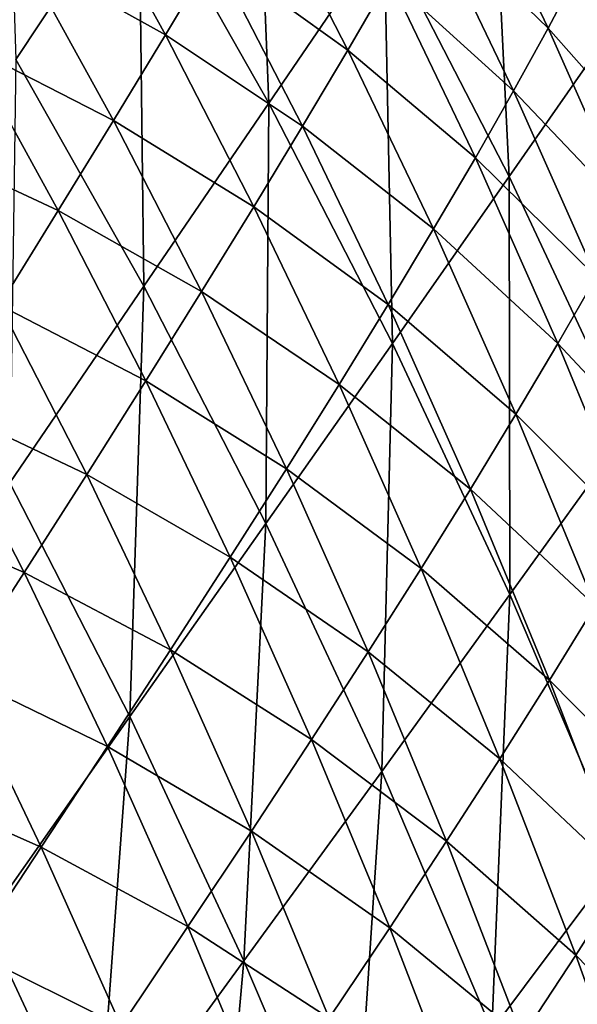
# Model space of a CAD drawing. Header units: millimetres. Extents: x -300 to 300, y -500 to 500.
# Tile 942 of 988: x 216 to 236, y 331 to 366. Entities that reach past the tile are written whole.
import ezdxf

# ---------------------------------------------------------------- set-up
doc = ezdxf.new("R2010")
doc.units = ezdxf.units.MM
doc.header["$LTSCALE"] = 81.481481
doc.layers.add('19', color=7, linetype='CONTINUOUS')
doc.layers.add('21', color=7, linetype='CONTINUOUS')

msp = doc.modelspace()

# ---------------------------------------------------------------- linework, layer by layer
at = {"layer": '19', "color": 7, "linetype": 'CONTINUOUS'}
for points in [[(237.594, 366.135, 33.118), (236.493, 379.847, 29.207), (233.101, 374.839, 33.277), (237.594, 366.135, 33.118)], [(220.623, 371.454, 40.896), (215.782, 379.236, 41.081), (216.248, 364.848, 44.283), (220.623, 371.454, 40.896)], [(225.24, 363.297, 40.712), (224.671, 377.558, 37.283), (220.623, 371.454, 40.896), (225.24, 363.297, 40.712)], [(229.346, 369.318, 37.11), (224.671, 377.558, 37.283), (225.24, 363.297, 40.712), (229.346, 369.318, 37.11)], [(233.796, 360.688, 36.937), (233.101, 374.839, 33.277), (229.346, 369.318, 37.11), (233.796, 360.688, 36.937)], [(237.594, 366.135, 33.118), (233.101, 374.839, 33.277), (233.796, 360.688, 36.937), (237.594, 366.135, 33.118)], [(220.799, 356.789, 44.09), (220.623, 371.454, 40.896), (216.248, 364.848, 44.283), (220.799, 356.789, 44.09)], [(225.24, 363.297, 40.712), (220.623, 371.454, 40.896), (220.799, 356.789, 44.09), (225.24, 363.297, 40.712)], [(229.639, 354.758, 40.528), (229.346, 369.318, 37.11), (225.24, 363.297, 40.712), (229.639, 354.758, 40.528)], [(233.796, 360.688, 36.937), (229.346, 369.318, 37.11), (229.639, 354.758, 40.528), (233.796, 360.688, 36.937)], [(238.027, 351.663, 36.765), (237.594, 366.135, 33.118), (233.796, 360.688, 36.937), (238.027, 351.663, 36.765)], [(220.799, 356.789, 44.09), (216.248, 364.848, 44.283), (216.036, 349.807, 47.252), (220.799, 356.789, 44.09)], [(225.136, 348.357, 43.898), (225.24, 363.297, 40.712), (220.799, 356.789, 44.09), (225.136, 348.357, 43.898)], [(229.639, 354.758, 40.528), (225.24, 363.297, 40.712), (225.136, 348.357, 43.898), (229.639, 354.758, 40.528)], [(233.821, 345.832, 40.345), (233.796, 360.688, 36.937), (229.639, 354.758, 40.528), (233.821, 345.832, 40.345)], [(238.027, 351.663, 36.765), (233.796, 360.688, 36.937), (233.821, 345.832, 40.345), (238.027, 351.663, 36.765)], [(220.301, 341.496, 47.053), (220.799, 356.789, 44.09), (216.036, 349.807, 47.252), (220.301, 341.496, 47.053)], [(225.136, 348.357, 43.898), (220.799, 356.789, 44.09), (220.301, 341.496, 47.053), (225.136, 348.357, 43.898)], [(229.261, 339.546, 43.706), (229.639, 354.758, 40.528), (225.136, 348.357, 43.898), (229.261, 339.546, 43.706)], [(233.821, 345.832, 40.345), (229.639, 354.758, 40.528), (229.261, 339.546, 43.706), (233.821, 345.832, 40.345)], [(237.791, 336.513, 40.164), (238.027, 351.663, 36.765), (233.821, 345.832, 40.345), (237.791, 336.513, 40.164)], [(220.301, 341.496, 47.053), (216.036, 349.807, 47.252), (215.15, 334.19, 50.002), (220.301, 341.496, 47.053)], [(224.361, 332.817, 46.856), (225.136, 348.357, 43.898), (220.301, 341.496, 47.053), (224.361, 332.817, 46.856)], [(229.261, 339.546, 43.706), (225.136, 348.357, 43.898), (224.361, 332.817, 46.856), (229.261, 339.546, 43.706)], [(233.179, 330.351, 43.517), (233.821, 345.832, 40.345), (229.261, 339.546, 43.706), (233.179, 330.351, 43.517)], [(237.791, 336.513, 40.164), (233.821, 345.832, 40.345), (233.179, 330.351, 43.517), (237.791, 336.513, 40.164)], [(219.135, 325.657, 49.8), (220.301, 341.496, 47.053), (215.15, 334.19, 50.002), (219.135, 325.657, 49.8)], [(224.361, 332.817, 46.856), (220.301, 341.496, 47.053), (219.135, 325.657, 49.8), (224.361, 332.817, 46.856)], [(228.217, 323.763, 46.66), (229.261, 339.546, 43.706), (224.361, 332.817, 46.856), (228.217, 323.763, 46.66)], [(233.179, 330.351, 43.517), (229.261, 339.546, 43.706), (228.217, 323.763, 46.66), (233.179, 330.351, 43.517)], [(236.892, 320.767, 43.329), (237.791, 336.513, 40.164), (233.179, 330.351, 43.517), (236.892, 320.767, 43.329)], [(219.135, 325.657, 49.8), (215.15, 334.19, 50.002), (213.598, 318.078, 52.546), (219.135, 325.657, 49.8)], [(222.922, 316.759, 49.6), (224.361, 332.817, 46.856), (219.135, 325.657, 49.8), (222.922, 316.759, 49.6)], [(228.217, 323.763, 46.66), (224.361, 332.817, 46.856), (222.922, 316.759, 49.6), (228.217, 323.763, 46.66)]]:
    msp.add_3dface(points, dxfattribs=at)
at = {"layer": '21', "color": 7, "linetype": 'CONTINUOUS'}
for points in [[(235.176, 365.966, 15.612), (230.894, 370.125, 17.491), (232.12, 372.352, 15.641), (235.176, 365.966, 15.612)], [(235.176, 365.966, 15.612), (232.12, 372.352, 15.641), (236.277, 368.034, 13.76), (235.176, 365.966, 15.612)], [(221.572, 365.728, 24.752), (216.481, 368.56, 26.577), (218.314, 371.624, 24.841), (221.572, 365.728, 24.752)], [(221.572, 365.728, 24.752), (218.314, 371.624, 24.841), (223.295, 368.61, 22.99), (221.572, 365.728, 24.752)], [(228.058, 365.189, 21.131), (223.295, 368.61, 22.99), (224.896, 371.331, 21.198), (228.058, 365.189, 21.131)], [(228.058, 365.189, 21.131), (224.896, 371.331, 21.198), (229.539, 367.737, 19.322), (228.058, 365.189, 21.131)], [(214.529, 365.333, 28.275), (211.187, 370.979, 28.381), (216.481, 368.56, 26.577), (214.529, 365.333, 28.275)], [(233.949, 363.742, 17.45), (229.539, 367.737, 19.322), (230.894, 370.125, 17.491), (233.949, 363.742, 17.45)], [(233.949, 363.742, 17.45), (230.894, 370.125, 17.491), (235.176, 365.966, 15.612), (233.949, 363.742, 17.45)], [(219.725, 362.685, 26.481), (214.529, 365.333, 28.275), (216.481, 368.56, 26.577), (219.725, 362.685, 26.481)], [(219.725, 362.685, 26.481), (216.481, 368.56, 26.577), (221.572, 365.728, 24.752), (219.725, 362.685, 26.481)], [(226.449, 362.483, 22.913), (221.572, 365.728, 24.752), (223.295, 368.61, 22.99), (226.449, 362.483, 22.913)], [(226.449, 362.483, 22.913), (223.295, 368.61, 22.99), (228.058, 365.189, 21.131), (226.449, 362.483, 22.913)], [(239.217, 361.416, 13.75), (235.176, 365.966, 15.612), (236.277, 368.034, 13.76), (239.217, 361.416, 13.75)], [(232.591, 361.362, 19.269), (228.058, 365.189, 21.131), (229.539, 367.737, 19.322), (232.591, 361.362, 19.269)], [(232.591, 361.362, 19.269), (229.539, 367.737, 19.322), (233.949, 363.742, 17.45), (232.591, 361.362, 19.269)], [(238.117, 359.349, 15.588), (233.949, 363.742, 17.45), (235.176, 365.966, 15.612), (238.117, 359.349, 15.588)], [(238.117, 359.349, 15.588), (235.176, 365.966, 15.612), (239.217, 361.416, 13.75), (238.117, 359.349, 15.588)], [(224.714, 359.62, 24.666), (219.725, 362.685, 26.481), (221.572, 365.728, 24.752), (224.714, 359.62, 24.666)], [(224.714, 359.62, 24.666), (221.572, 365.728, 24.752), (226.449, 362.483, 22.913), (224.714, 359.62, 24.666)], [(217.757, 359.483, 28.172), (212.462, 361.945, 29.933), (214.529, 365.333, 28.275), (217.757, 359.483, 28.172)], [(217.757, 359.483, 28.172), (214.529, 365.333, 28.275), (219.725, 362.685, 26.481), (217.757, 359.483, 28.172)], [(231.104, 358.828, 21.066), (226.449, 362.483, 22.913), (228.058, 365.189, 21.131), (231.104, 358.828, 21.066)], [(231.104, 358.828, 21.066), (228.058, 365.189, 21.131), (232.591, 361.362, 19.269), (231.104, 358.828, 21.066)], [(236.889, 357.131, 17.412), (232.591, 361.362, 19.269), (233.949, 363.742, 17.45), (236.889, 357.131, 17.412)], [(236.889, 357.131, 17.412), (233.949, 363.742, 17.45), (238.117, 359.349, 15.588), (236.889, 357.131, 17.412)], [(222.854, 356.6, 26.386), (217.757, 359.483, 28.172), (219.725, 362.685, 26.481), (222.854, 356.6, 26.386)], [(222.854, 356.6, 26.386), (219.725, 362.685, 26.481), (224.714, 359.62, 24.666), (222.854, 356.6, 26.386)], [(229.487, 356.139, 22.838), (224.714, 359.62, 24.666), (226.449, 362.483, 22.913), (229.487, 356.139, 22.838)], [(229.487, 356.139, 22.838), (226.449, 362.483, 22.913), (231.104, 358.828, 21.066), (229.487, 356.139, 22.838)], [(215.67, 356.124, 29.823), (212.462, 361.945, 29.933), (217.757, 359.483, 28.172), (215.67, 356.124, 29.823)], [(235.528, 354.762, 19.219), (231.104, 358.828, 21.066), (232.591, 361.362, 19.269), (235.528, 354.762, 19.219)], [(235.528, 354.762, 19.219), (232.591, 361.362, 19.269), (236.889, 357.131, 17.412), (235.528, 354.762, 19.219)], [(220.871, 353.426, 28.07), (215.67, 356.124, 29.823), (217.757, 359.483, 28.172), (220.871, 353.426, 28.07)], [(220.871, 353.426, 28.07), (217.757, 359.483, 28.172), (222.854, 356.6, 26.386), (220.871, 353.426, 28.07)], [(227.743, 353.297, 24.582), (222.854, 356.6, 26.386), (224.714, 359.62, 24.666), (227.743, 353.297, 24.582)], [(227.743, 353.297, 24.582), (224.714, 359.62, 24.666), (229.487, 356.139, 22.838), (227.743, 353.297, 24.582)], [(234.036, 352.243, 21.005), (229.487, 356.139, 22.838), (231.104, 358.828, 21.066), (234.036, 352.243, 21.005)], [(234.036, 352.243, 21.005), (231.104, 358.828, 21.066), (235.528, 354.762, 19.219), (234.036, 352.243, 21.005)], [(239.714, 350.289, 17.378), (235.528, 354.762, 19.219), (236.889, 357.131, 17.412), (239.714, 350.289, 17.378)], [(225.871, 350.304, 26.293), (220.871, 353.426, 28.07), (222.854, 356.6, 26.386), (225.871, 350.304, 26.293)], [(225.871, 350.304, 26.293), (222.854, 356.6, 26.386), (227.743, 353.297, 24.582), (225.871, 350.304, 26.293)], [(218.766, 350.099, 29.714), (213.468, 352.611, 31.433), (215.67, 356.124, 29.823), (218.766, 350.099, 29.714)], [(218.766, 350.099, 29.714), (215.67, 356.124, 29.823), (220.871, 353.426, 28.07), (218.766, 350.099, 29.714)], [(232.413, 349.574, 22.766), (227.743, 353.297, 24.582), (229.487, 356.139, 22.838), (232.413, 349.574, 22.766)], [(232.413, 349.574, 22.766), (229.487, 356.139, 22.838), (234.036, 352.243, 21.005), (232.413, 349.574, 22.766)], [(238.352, 347.933, 19.172), (234.036, 352.243, 21.005), (235.528, 354.762, 19.219), (238.352, 347.933, 19.172)], [(238.352, 347.933, 19.172), (235.528, 354.762, 19.219), (239.714, 350.289, 17.378), (238.352, 347.933, 19.172)], [(223.873, 347.16, 27.969), (218.766, 350.099, 29.714), (220.871, 353.426, 28.07), (223.873, 347.16, 27.969)], [(223.873, 347.16, 27.969), (220.871, 353.426, 28.07), (225.871, 350.304, 26.293), (223.873, 347.16, 27.969)], [(230.659, 346.757, 24.5), (225.871, 350.304, 26.293), (227.743, 353.297, 24.582), (230.659, 346.757, 24.5)], [(230.659, 346.757, 24.5), (227.743, 353.297, 24.582), (232.413, 349.574, 22.766), (230.659, 346.757, 24.5)], [(216.544, 346.622, 31.318), (211.154, 348.947, 33), (213.468, 352.611, 31.433), (216.544, 346.622, 31.318)], [(216.544, 346.622, 31.318), (213.468, 352.611, 31.433), (218.766, 350.099, 29.714), (216.544, 346.622, 31.318)], [(236.855, 345.433, 20.946), (232.413, 349.574, 22.766), (234.036, 352.243, 21.005), (236.855, 345.433, 20.946)], [(236.855, 345.433, 20.946), (234.036, 352.243, 21.005), (238.352, 347.933, 19.172), (236.855, 345.433, 20.946)], [(221.752, 343.868, 29.607), (216.544, 346.622, 31.318), (218.766, 350.099, 29.714), (221.752, 343.868, 29.607)], [(221.752, 343.868, 29.607), (218.766, 350.099, 29.714), (223.873, 347.16, 27.969), (221.752, 343.868, 29.607)], [(228.776, 343.793, 26.203), (223.873, 347.16, 27.969), (225.871, 350.304, 26.293), (228.776, 343.793, 26.203)], [(228.776, 343.793, 26.203), (225.871, 350.304, 26.293), (230.659, 346.757, 24.5), (228.776, 343.793, 26.203)], [(235.226, 342.787, 22.696), (230.659, 346.757, 24.5), (232.413, 349.574, 22.766), (235.226, 342.787, 22.696)], [(235.226, 342.787, 22.696), (232.413, 349.574, 22.766), (236.855, 345.433, 20.946), (235.226, 342.787, 22.696)], [(214.208, 342.998, 32.88), (211.154, 348.947, 33), (216.544, 346.622, 31.318), (214.208, 342.998, 32.88)], [(226.765, 340.682, 27.871), (221.752, 343.868, 29.607), (223.873, 347.16, 27.969), (226.765, 340.682, 27.871)], [(226.765, 340.682, 27.871), (223.873, 347.16, 27.969), (228.776, 343.793, 26.203), (226.765, 340.682, 27.871)], [(219.511, 340.43, 31.205), (214.208, 342.998, 32.88), (216.544, 346.622, 31.318), (219.511, 340.43, 31.205)], [(219.511, 340.43, 31.205), (216.544, 346.622, 31.318), (221.752, 343.868, 29.607), (219.511, 340.43, 31.205)], [(233.464, 339.997, 24.42), (228.776, 343.793, 26.203), (230.659, 346.757, 24.5), (233.464, 339.997, 24.42)], [(233.464, 339.997, 24.42), (230.659, 346.757, 24.5), (235.226, 342.787, 22.696), (233.464, 339.997, 24.42)], [(239.564, 338.394, 20.89), (235.226, 342.787, 22.696), (236.855, 345.433, 20.946), (239.564, 338.394, 20.89)], [(224.628, 337.428, 29.502), (219.511, 340.43, 31.205), (221.752, 343.868, 29.607), (224.628, 337.428, 29.502)], [(224.628, 337.428, 29.502), (221.752, 343.868, 29.607), (226.765, 340.682, 27.871), (224.628, 337.428, 29.502)], [(231.571, 337.065, 26.114), (226.765, 340.682, 27.871), (228.776, 343.793, 26.203), (231.571, 337.065, 26.114)], [(231.571, 337.065, 26.114), (228.776, 343.793, 26.203), (233.464, 339.997, 24.42), (231.571, 337.065, 26.114)], [(217.153, 336.849, 32.762), (211.759, 339.23, 34.398), (214.208, 342.998, 32.88), (217.153, 336.849, 32.762)], [(217.153, 336.849, 32.762), (214.208, 342.998, 32.88), (219.511, 340.43, 31.205), (217.153, 336.849, 32.762)], [(237.929, 335.774, 22.629), (233.464, 339.997, 24.42), (235.226, 342.787, 22.696), (237.929, 335.774, 22.629)], [(237.929, 335.774, 22.629), (235.226, 342.787, 22.696), (239.564, 338.394, 20.89), (237.929, 335.774, 22.629)], [(229.547, 333.991, 27.774), (224.628, 337.428, 29.502), (226.765, 340.682, 27.871), (229.547, 333.991, 27.774)], [(229.547, 333.991, 27.774), (226.765, 340.682, 27.871), (231.571, 337.065, 26.114), (229.547, 333.991, 27.774)], [(222.369, 334.032, 31.093), (217.153, 336.849, 32.762), (219.511, 340.43, 31.205), (222.369, 334.032, 31.093)], [(222.369, 334.032, 31.093), (219.511, 340.43, 31.205), (224.628, 337.428, 29.502), (222.369, 334.032, 31.093)], [(236.16, 333.015, 24.342), (231.571, 337.065, 26.114), (233.464, 339.997, 24.42), (236.16, 333.015, 24.342)], [(236.16, 333.015, 24.342), (233.464, 339.997, 24.42), (237.929, 335.774, 22.629), (236.16, 333.015, 24.342)], [(214.681, 333.127, 34.275), (211.759, 339.23, 34.398), (217.153, 336.849, 32.762), (214.681, 333.127, 34.275)], [(227.396, 330.777, 29.397), (222.369, 334.032, 31.093), (224.628, 337.428, 29.502), (227.396, 330.777, 29.397)], [(227.396, 330.777, 29.397), (224.628, 337.428, 29.502), (229.547, 333.991, 27.774), (227.396, 330.777, 29.397)], [(234.258, 330.117, 26.027), (229.547, 333.991, 27.774), (231.571, 337.065, 26.114), (234.258, 330.117, 26.027)], [(234.258, 330.117, 26.027), (231.571, 337.065, 26.114), (236.16, 333.015, 24.342), (234.258, 330.117, 26.027)], [(219.992, 330.497, 32.645), (214.681, 333.127, 34.275), (217.153, 336.849, 32.762), (219.992, 330.497, 32.645)], [(219.992, 330.497, 32.645), (217.153, 336.849, 32.762), (222.369, 334.032, 31.093), (219.992, 330.497, 32.645)], [(240.523, 328.532, 22.563), (236.16, 333.015, 24.342), (237.929, 335.774, 22.629), (240.523, 328.532, 22.563)], [(225.121, 327.426, 30.983), (219.992, 330.497, 32.645), (222.369, 334.032, 31.093), (225.121, 327.426, 30.983)], [(225.121, 327.426, 30.983), (222.369, 334.032, 31.093), (227.396, 330.777, 29.397), (225.121, 327.426, 30.983)], [(232.223, 327.083, 27.678), (227.396, 330.777, 29.397), (229.547, 333.991, 27.774), (232.223, 327.083, 27.678)], [(232.223, 327.083, 27.678), (229.547, 333.991, 27.774), (234.258, 330.117, 26.027), (232.223, 327.083, 27.678)], [(217.498, 326.825, 34.154), (212.099, 329.267, 35.745), (214.681, 333.127, 34.275), (217.498, 326.825, 34.154)], [(217.498, 326.825, 34.154), (214.681, 333.127, 34.275), (219.992, 330.497, 32.645), (217.498, 326.825, 34.154)], [(238.748, 325.807, 24.266), (234.258, 330.117, 26.027), (236.16, 333.015, 24.342), (238.748, 325.807, 24.266)], [(238.748, 325.807, 24.266), (236.16, 333.015, 24.342), (240.523, 328.532, 22.563), (238.748, 325.807, 24.266)]]:
    msp.add_3dface(points, dxfattribs=at)

doc.saveas('drawing.dxf')
